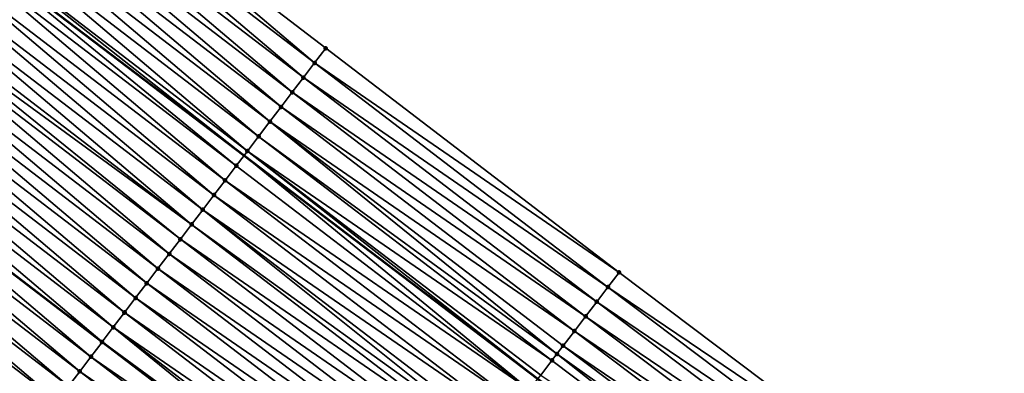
# Model space of a CAD drawing. Header units: feet. Extents: x 2017424 to 2024169, y 808042 to 818730.
# Tile 258 of 329: x 2021196 to 2021249, y 815313 to 815332. Entities that reach past the tile are written whole.
import ezdxf

# ---------------------------------------------------------------- set-up
doc = ezdxf.new("R2010")
doc.units = ezdxf.units.FT
doc.header["$MEASUREMENT"] = 0
for name, color, linetype, lineweight in [('EP_Travel Lane', 172, 'Continuous', 53), ('NB-Road Shots', 141, 'Continuous', 100), ('NB-Road X-Section', 40, 'Continuous', 13), ('STRIPING', 60, 'Continuous', 53)]:
    doc.layers.add(name, color=color, linetype=linetype, lineweight=lineweight)
doc.layers.add('I-77-MM15-17_NB-Surface-BORDER', color=7, linetype='Continuous')
doc.layers.add('I-77-MM15-17_NB-Surface-TIN', color=7, linetype='Continuous')

msp = doc.modelspace()

# ---------------------------------------------------------------- linework, layer by layer
at = {"layer": 'EP_Travel Lane'}
msp.add_polyline3d([(2021112.80549863, 815397.3130661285, 242.5013831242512), (2021128.3951763, 815385.1173310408, 242.2999115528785), (2021144.182250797, 815372.8403211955, 242.0899516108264), (2021159.967227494, 815360.657552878, 241.8807939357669), (2021175.898009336, 815348.5667165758, 241.677450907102), (2021191.829011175, 815336.475713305, 241.5163540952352), (2021207.729580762, 815324.4045013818, 241.3115861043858), (2021223.658428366, 815312.3110448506, 241.1591971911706), (2021239.463021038, 815300.4151927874, 241.0867061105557), (2021255.557965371, 815288.5431650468, 240.9569924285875), (2021271.653152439, 815276.6709582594, 240.9033761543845), (2021287.795178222, 815264.8157756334, 240.9490785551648), (2021303.921255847, 815252.9854802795, 241.0161453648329), (2021319.911561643, 815241.4803191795, 241.0163524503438), (2021336.345582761, 815230.0802371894, 241.0059402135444)], dxfattribs=at)
at = {"layer": 'I-77-MM15-17_NB-Surface-BORDER', "color": 3, "linetype": 'Continuous', "lineweight": -3}
msp.add_polyline3d([(2021117.617808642, 815403.2604366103, 242.042952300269), (2021133.080261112, 815391.1491540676, 241.8110724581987), (2021148.867310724, 815378.8721537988, 241.5983096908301), (2021164.596290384, 815366.6868300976, 241.4179940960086), (2021180.454364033, 815354.501536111, 241.1992244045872), (2021196.312572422, 815342.3161385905, 241.0064393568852), (2021212.155442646, 815330.2093836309, 240.8796754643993), (2021228.053831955, 815318.0748683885, 240.8074712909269), (2021243.738466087, 815306.2634895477, 240.6900197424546), (2021259.88112288, 815294.4568906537, 240.5314653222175)], dxfattribs=at)
at = {"layer": 'I-77-MM15-17_NB-Surface-TIN', "color": 128, "linetype": 'Continuous', "lineweight": -3}
for points in [[(2021211.549061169, 815329.4142096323, 240.928750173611), (2021196.312572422, 815342.3161385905, 241.0064393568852), (2021195.703580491, 815341.5229620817, 241.0649629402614)], [(2021211.549061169, 815329.4142096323, 240.928750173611), (2021212.155442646, 815330.2093836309, 240.8796754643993), (2021196.312572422, 815342.3161385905, 241.0064393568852)], [(2021210.942683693, 815328.6190325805, 240.9784017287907), (2021195.703580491, 815341.5229620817, 241.0649629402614), (2021195.094604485, 815340.7297733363, 241.1265591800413)], [(2021210.942683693, 815328.6190325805, 240.9784017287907), (2021211.549061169, 815329.4142096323, 240.928750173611), (2021195.703580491, 815341.5229620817, 241.0649629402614)], [(2021210.33632837, 815327.8238386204, 241.0312478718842), (2021195.094604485, 815340.7297733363, 241.1265591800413), (2021194.485615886, 815339.9365942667, 241.1857258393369)], [(2021210.33632837, 815327.8238386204, 241.0312478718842), (2021210.942683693, 815328.6190325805, 240.9784017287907), (2021195.094604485, 815340.7297733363, 241.1265591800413)], [(2021209.729882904, 815327.0287134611, 241.0710950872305), (2021194.485615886, 815339.9365942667, 241.1857258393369), (2021193.876604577, 815339.1434326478, 241.2405106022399)], [(2021209.729882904, 815327.0287134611, 241.0710950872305), (2021210.33632837, 815327.8238386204, 241.0312478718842), (2021194.485615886, 815339.9365942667, 241.1857258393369)], [(2021209.123563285, 815326.2334922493, 241.1290900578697), (2021193.876604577, 815339.1434326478, 241.2405106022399), (2021193.267664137, 815338.3502165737, 241.308969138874)], [(2021209.123563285, 815326.2334922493, 241.1290900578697), (2021209.729882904, 815327.0287134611, 241.0710950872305), (2021193.876604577, 815339.1434326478, 241.2405106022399)], [(2021208.51734393, 815325.438194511, 241.2015435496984), (2021193.267664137, 815338.3502165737, 241.308969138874), (2021192.658789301, 815337.5569500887, 241.3900858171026)], [(2021208.51734393, 815325.438194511, 241.2015435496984), (2021209.123563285, 815326.2334922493, 241.1290900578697), (2021193.267664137, 815338.3502165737, 241.308969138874)], [(2021207.911228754, 815324.642817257, 241.2890203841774), (2021192.658789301, 815337.5569500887, 241.3900858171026), (2021192.050017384, 815336.7636045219, 241.4910600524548)], [(2021207.911228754, 815324.642817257, 241.2890203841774), (2021208.51734393, 815325.438194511, 241.2015435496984), (2021192.658789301, 815337.5569500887, 241.3900858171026)], [(2021192.050017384, 815336.7636045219, 241.4910600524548), (2021191.829011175, 815336.475713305, 241.5163540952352), (2021207.729580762, 815324.4045013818, 241.3115861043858)], [(2021207.911228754, 815324.642817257, 241.2890203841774), (2021192.050017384, 815336.7636045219, 241.4910600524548), (2021207.729580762, 815324.4045013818, 241.3115861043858)], [(2021207.305029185, 815323.8475044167, 241.3643271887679), (2021191.829011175, 815336.475713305, 241.5163540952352), (2021191.441083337, 815335.9703835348, 241.5607522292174)], [(2021207.305029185, 815323.8475044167, 241.3643271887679), (2021207.729580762, 815324.4045013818, 241.3115861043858), (2021191.829011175, 815336.475713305, 241.5163540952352)], [(2021206.69871332, 815323.0522803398, 241.4228634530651), (2021191.441083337, 815335.9703835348, 241.5607522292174), (2021190.832060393, 815335.1772308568, 241.6132919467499)], [(2021206.69871332, 815323.0522803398, 241.4228634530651), (2021207.305029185, 815323.8475044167, 241.3643271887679), (2021191.441083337, 815335.9703835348, 241.5607522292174)], [(2021206.092434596, 815322.257027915, 241.4867556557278), (2021190.832060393, 815335.1772308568, 241.6132919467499), (2021190.223072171, 815334.3840514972, 241.6725313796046)], [(2021206.092434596, 815322.257027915, 241.4867556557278), (2021206.69871332, 815323.0522803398, 241.4228634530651), (2021190.832060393, 815335.1772308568, 241.6132919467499)], [(2021205.486094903, 815321.4618220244, 241.5418558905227), (2021190.223072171, 815334.3840514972, 241.6725313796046), (2021189.614081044, 815333.5908743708, 241.7312100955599)], [(2021205.486094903, 815321.4618220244, 241.5418558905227), (2021206.092434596, 815322.257027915, 241.4867556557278), (2021190.223072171, 815334.3840514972, 241.6725313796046)], [(2021204.87984462, 815320.6665478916, 241.609849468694), (2021189.614081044, 815333.5908743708, 241.7312100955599), (2021189.005091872, 815332.7976957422, 241.7902660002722)], [(2021204.87984462, 815320.6665478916, 241.609849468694), (2021205.486094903, 815321.4618220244, 241.5418558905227), (2021189.614081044, 815333.5908743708, 241.7312100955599)], [(2021204.273548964, 815319.87130839, 241.6712999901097), (2021188.729253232, 815332.4384458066, 241.8154854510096), (2021188.396068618, 815332.0045433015, 241.8427461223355)], [(2021204.87984462, 815320.6665478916, 241.609849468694), (2021189.005091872, 815332.7976957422, 241.7902660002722), (2021188.729253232, 815332.4384458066, 241.8154854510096)], [(2021204.273548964, 815319.87130839, 241.6712999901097), (2021204.87984462, 815320.6665478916, 241.609849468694), (2021188.729253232, 815332.4384458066, 241.8154854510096)], [(2021203.667223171, 815319.0760918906, 241.7284046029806), (2021188.396068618, 815332.0045433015, 241.8427461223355), (2021187.787014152, 815331.2114148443, 241.8892039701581)], [(2021203.667223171, 815319.0760918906, 241.7284046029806), (2021204.273548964, 815319.87130839, 241.6712999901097), (2021188.396068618, 815332.0045433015, 241.8427461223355)], [(2021203.060836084, 815318.2809221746, 241.7766702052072), (2021187.787014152, 815331.2114148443, 241.8892039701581), (2021187.177950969, 815330.4182930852, 241.9339798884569)], [(2021203.060836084, 815318.2809221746, 241.7766702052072), (2021203.667223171, 815319.0760918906, 241.7284046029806), (2021187.787014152, 815331.2114148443, 241.8892039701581)], [(2021202.454506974, 815317.4857082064, 241.8332965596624), (2021187.177950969, 815330.4182930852, 241.9339798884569), (2021186.568903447, 815329.6251592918, 241.9817776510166)], [(2021202.454506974, 815317.4857082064, 241.8332965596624), (2021203.060836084, 815318.2809221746, 241.7766702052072), (2021187.177950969, 815330.4182930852, 241.9339798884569)], [(2021228.053831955, 815318.0748683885, 240.8074712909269), (2021212.155442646, 815330.2093836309, 240.8796754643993), (2021211.549061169, 815329.4142096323, 240.928750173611)], [(2021201.848184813, 815316.6904889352, 241.8909248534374), (2021186.568903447, 815329.6251592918, 241.9817776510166), (2021185.959884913, 815328.8320032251, 242.0351682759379)], [(2021201.848184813, 815316.6904889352, 241.8909248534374), (2021202.454506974, 815317.4857082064, 241.8332965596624), (2021186.568903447, 815329.6251592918, 241.9817776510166)], [(2021227.44742321, 815317.2797152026, 240.8526134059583), (2021211.549061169, 815329.4142096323, 240.928750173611), (2021210.942683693, 815328.6190325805, 240.9784017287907)], [(2021227.44742321, 815317.2797152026, 240.8526134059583), (2021228.053831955, 815318.0748683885, 240.8074712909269), (2021211.549061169, 815329.4142096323, 240.928750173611)], [(2021201.249108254, 815315.9047645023, 241.9484279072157), (2021185.959884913, 815328.8320032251, 242.0351682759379), (2021185.350861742, 815328.038850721, 242.0876642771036)], [(2021201.249108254, 815315.9047645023, 241.9484279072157), (2021201.848184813, 815316.6904889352, 241.8909248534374), (2021185.959884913, 815328.8320032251, 242.0351682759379)], [(2021226.840976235, 815316.4845911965, 240.8922424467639), (2021210.942683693, 815328.6190325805, 240.9784017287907), (2021210.33632837, 815327.8238386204, 241.0312478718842)], [(2021226.840976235, 815316.4845911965, 240.8922424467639), (2021227.44742321, 815317.2797152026, 240.8526134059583), (2021210.942683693, 815328.6190325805, 240.9784017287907)], [(2021200.63547849, 815315.1000977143, 241.9972407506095), (2021185.350861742, 815328.038850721, 242.0876642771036), (2021184.741801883, 815327.2457264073, 242.1330816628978)], [(2021200.63547849, 815315.1000977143, 241.9972407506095), (2021201.241865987, 815315.8952671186, 241.949034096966), (2021185.350861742, 815328.038850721, 242.0876642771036)], [(2021201.241865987, 815315.8952671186, 241.949034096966), (2021201.249108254, 815315.9047645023, 241.9484279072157), (2021185.350861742, 815328.038850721, 242.0876642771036)], [(2021226.234530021, 815315.6894666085, 240.9319814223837), (2021210.33632837, 815327.8238386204, 241.0312478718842), (2021209.729882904, 815327.0287134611, 241.0710950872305)], [(2021226.234530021, 815315.6894666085, 240.9319814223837), (2021226.840976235, 815316.4845911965, 240.8922424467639), (2021210.33632837, 815327.8238386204, 241.0312478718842)], [(2021184.741801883, 815327.2457264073, 242.1330816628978), (2021184.139811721, 815326.461744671, 242.1839059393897), (2021200.036085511, 815314.3141280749, 242.0429648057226)], [(2021200.63547849, 815315.1000977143, 241.9972407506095), (2021184.741801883, 815327.2457264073, 242.1330816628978), (2021200.036085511, 815314.3141280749, 242.0429648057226)], [(2021225.628048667, 815314.8943688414, 240.9666529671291), (2021209.729882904, 815327.0287134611, 241.0710950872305), (2021209.123563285, 815326.2334922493, 241.1290900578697)], [(2021225.628048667, 815314.8943688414, 240.9666529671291), (2021226.234530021, 815315.6894666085, 240.9319814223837), (2021209.729882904, 815327.0287134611, 241.0710950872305)], [(2021199.422623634, 815313.5098198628, 242.0821371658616), (2021184.132773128, 815326.4525781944, 242.1845001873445), (2021183.523691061, 815325.6594709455, 242.2256326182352)], [(2021200.029077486, 815314.3049386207, 242.0434994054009), (2021184.139811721, 815326.461744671, 242.1839059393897), (2021184.132773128, 815326.4525781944, 242.1845001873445)], [(2021199.422623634, 815313.5098198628, 242.0821371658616), (2021200.029077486, 815314.3049386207, 242.0434994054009), (2021184.132773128, 815326.4525781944, 242.1845001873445)], [(2021200.029077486, 815314.3049386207, 242.0434994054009), (2021200.036085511, 815314.3141280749, 242.0429648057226), (2021184.139811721, 815326.461744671, 242.1839059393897)], [(2021224.687560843, 815313.661047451, 241.0441179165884), (2021209.123563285, 815326.2334922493, 241.1290900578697), (2021208.51734393, 815325.438194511, 241.2015435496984)], [(2021224.687560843, 815313.661047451, 241.0441179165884), (2021225.02165418, 815314.0992047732, 241.0138511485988), (2021209.123563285, 815326.2334922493, 241.1290900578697)], [(2021225.02165418, 815314.0992047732, 241.0138511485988), (2021225.628048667, 815314.8943688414, 240.9666529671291), (2021209.123563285, 815326.2334922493, 241.1290900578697)], [(2021198.816232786, 815312.7146530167, 242.1298605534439), (2021183.523691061, 815325.6594709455, 242.2256326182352), (2021182.91465182, 815324.8663307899, 242.2750279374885)], [(2021198.816232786, 815312.7146530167, 242.1298605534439), (2021199.422623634, 815313.5098198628, 242.0821371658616), (2021183.523691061, 815325.6594709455, 242.2256326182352)], [(2021224.415362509, 815313.30396223, 241.0758760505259), (2021208.51734393, 815325.438194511, 241.2015435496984), (2021207.911228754, 815324.642817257, 241.2890203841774)], [(2021224.415362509, 815313.30396223, 241.0758760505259), (2021224.687560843, 815313.661047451, 241.0441179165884), (2021208.51734393, 815325.438194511, 241.2015435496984)], [(2021198.209860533, 815311.919471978, 242.1802653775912), (2021182.91465182, 815324.8663307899, 242.2750279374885), (2021182.305615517, 815324.0731883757, 242.3249903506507)], [(2021198.209860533, 815311.919471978, 242.1802653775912), (2021198.816232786, 815312.7146530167, 242.1298605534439), (2021182.91465182, 815324.8663307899, 242.2750279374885)], [(2021223.202734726, 815311.7135110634, 241.1935171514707), (2021207.729580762, 815324.4045013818, 241.3115861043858), (2021207.305029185, 815323.8475044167, 241.3643271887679)], [(2021207.911228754, 815324.642817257, 241.2890203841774), (2021207.729580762, 815324.4045013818, 241.3115861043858), (2021223.658428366, 815312.3110448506, 241.1591971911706)], [(2021223.202734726, 815311.7135110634, 241.1935171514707), (2021223.658428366, 815312.3110448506, 241.1591971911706), (2021207.729580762, 815324.4045013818, 241.3115861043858)], [(2021223.809139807, 815312.5086670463, 241.1478465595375), (2021207.911228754, 815324.642817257, 241.2890203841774), (2021223.658428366, 815312.3110448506, 241.1591971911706)], [(2021223.809139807, 815312.5086670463, 241.1478465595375), (2021224.415362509, 815313.30396223, 241.0758760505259), (2021207.911228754, 815324.642817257, 241.2890203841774)], [(2021197.603468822, 815311.1243057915, 242.2278640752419), (2021182.305615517, 815324.0731883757, 242.3249903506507), (2021181.696558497, 815323.2800618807, 242.3709554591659)], [(2021197.603468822, 815311.1243057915, 242.2278640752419), (2021198.209860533, 815311.919471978, 242.1802653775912), (2021182.305615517, 815324.0731883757, 242.3249903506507)], [(2021223.202734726, 815311.7135110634, 241.1935171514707), (2021207.305029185, 815323.8475044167, 241.3643271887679), (2021206.69871332, 815323.0522803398, 241.4228634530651)], [(2021196.997047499, 815310.3291622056, 242.2711927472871), (2021181.696558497, 815323.2800618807, 242.3709554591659), (2021181.087493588, 815322.4869414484, 242.4153982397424)], [(2021196.997047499, 815310.3291622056, 242.2711927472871), (2021197.603468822, 815311.1243057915, 242.2278640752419), (2021181.696558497, 815323.2800618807, 242.3709554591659)], [(2021222.596398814, 815310.9183022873, 241.249162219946), (2021206.69871332, 815323.0522803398, 241.4228634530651), (2021206.092434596, 815322.257027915, 241.4867556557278)], [(2021222.596398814, 815310.9183022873, 241.249162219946), (2021223.202734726, 815311.7135110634, 241.1935171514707), (2021206.69871332, 815323.0522803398, 241.4228634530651)], [(2021196.390613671, 815309.5340281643, 242.3127181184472), (2021181.087493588, 815322.4869414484, 242.4153982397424), (2021180.478413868, 815321.6938323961, 242.4569834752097)], [(2021196.390613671, 815309.5340281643, 242.3127181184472), (2021196.997047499, 815310.3291622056, 242.2711927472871), (2021181.087493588, 815322.4869414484, 242.4153982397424)], [(2021221.9900778, 815310.1230821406, 241.3069556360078), (2021206.092434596, 815322.257027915, 241.4867556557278), (2021205.486094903, 815321.4618220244, 241.5418558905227)], [(2021221.9900778, 815310.1230821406, 241.3069556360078), (2021222.596398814, 815310.9183022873, 241.249162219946), (2021206.092434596, 815322.257027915, 241.4867556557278)], [(2021195.784156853, 815308.7389116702, 242.3509282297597), (2021180.478413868, 815321.6938323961, 242.4569834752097), (2021179.869329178, 815320.9007271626, 242.4976098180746)], [(2021195.784156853, 815308.7389116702, 242.3509282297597), (2021196.390613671, 815309.5340281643, 242.3127181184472), (2021180.478413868, 815321.6938323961, 242.4569834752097)], [(2021221.112726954, 815308.9725227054, 241.3815550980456), (2021205.486094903, 815321.4618220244, 241.5418558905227), (2021204.87984462, 815320.6665478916, 241.609849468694)], [(2021221.112726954, 815308.9725227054, 241.3815550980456), (2021221.383716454, 815309.3278927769, 241.3589329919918), (2021205.486094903, 815321.4618220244, 241.5418558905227)], [(2021221.383716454, 815309.3278927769, 241.3589329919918), (2021221.9900778, 815310.1230821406, 241.3069556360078), (2021205.486094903, 815321.4618220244, 241.5418558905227)], [(2021195.177709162, 815307.9437882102, 242.3904543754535), (2021195.784156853, 815308.7389116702, 242.3509282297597), (2021179.869329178, 815320.9007271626, 242.4976098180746)], [(2021220.777493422, 815308.5325978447, 241.430856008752), (2021204.87984462, 815320.6665478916, 241.609849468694), (2021204.273548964, 815319.87130839, 241.6712999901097)], [(2021220.777493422, 815308.5325978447, 241.430856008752), (2021221.112726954, 815308.9725227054, 241.3815550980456), (2021204.87984462, 815320.6665478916, 241.609849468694)], [(2021220.171208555, 815307.7373501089, 241.4938619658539), (2021204.273548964, 815319.87130839, 241.6712999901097), (2021203.667223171, 815319.0760918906, 241.7284046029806)], [(2021220.171208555, 815307.7373501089, 241.4938619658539), (2021220.777493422, 815308.5325978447, 241.430856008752), (2021204.273548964, 815319.87130839, 241.6712999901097)], [(2021219.564877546, 815306.9421375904, 241.5502141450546), (2021203.667223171, 815319.0760918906, 241.7284046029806), (2021203.060836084, 815318.2809221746, 241.7766702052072)], [(2021219.564877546, 815306.9421375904, 241.5502141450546), (2021220.171208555, 815307.7373501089, 241.4938619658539), (2021203.667223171, 815319.0760918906, 241.7284046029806)], [(2021218.958470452, 815306.1469831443, 241.595594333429), (2021203.060836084, 815318.2809221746, 241.7766702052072), (2021202.454506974, 815317.4857082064, 241.8332965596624)], [(2021218.958470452, 815306.1469831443, 241.595594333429), (2021219.564877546, 815306.9421375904, 241.5502141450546), (2021203.060836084, 815318.2809221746, 241.7766702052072)], [(2021243.738466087, 815306.2634895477, 240.6900197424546), (2021228.053831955, 815318.0748683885, 240.8074712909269), (2021227.44742321, 815317.2797152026, 240.8526134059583)], [(2021218.352152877, 815305.3517603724, 241.6538837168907), (2021202.454506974, 815317.4857082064, 241.8332965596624), (2021201.848184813, 815316.6904889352, 241.8909248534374)], [(2021218.352152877, 815305.3517603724, 241.6538837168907), (2021218.958470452, 815306.1469831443, 241.595594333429), (2021202.454506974, 815317.4857082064, 241.8332965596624)], [(2021243.148288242, 815305.4562162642, 240.7419005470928), (2021227.44742321, 815317.2797152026, 240.8526134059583), (2021226.840976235, 815316.4845911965, 240.8922424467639)], [(2021243.148288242, 815305.4562162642, 240.7419005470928), (2021243.738466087, 815306.2634895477, 240.6900197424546), (2021227.44742321, 815317.2797152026, 240.8526134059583)], [(2021217.745865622, 815304.5565144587, 241.7165453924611), (2021201.848184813, 815316.6904889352, 241.8909248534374), (2021201.249108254, 815315.9047645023, 241.9484279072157)], [(2021217.745865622, 815304.5565144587, 241.7165453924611), (2021218.352152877, 815305.3517603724, 241.6538837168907), (2021201.848184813, 815316.6904889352, 241.8909248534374)], [(2021242.558102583, 815304.6489486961, 240.7913392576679), (2021226.840976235, 815316.4845911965, 240.8922424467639), (2021226.234530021, 815315.6894666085, 240.9319814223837)], [(2021242.558102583, 815304.6489486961, 240.7913392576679), (2021243.148288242, 815305.4562162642, 240.7419005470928), (2021226.840976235, 815316.4845911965, 240.8922424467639)], [(2021217.139546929, 815303.7612925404, 241.7746735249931), (2021201.241865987, 815315.8952671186, 241.949034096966), (2021200.63547849, 815315.1000977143, 241.9972407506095)], [(2021217.139546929, 815303.7612925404, 241.7746735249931), (2021201.249108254, 815315.9047645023, 241.9484279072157), (2021201.241865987, 815315.8952671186, 241.949034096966)], [(2021217.139546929, 815303.7612925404, 241.7746735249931), (2021217.745865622, 815304.5565144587, 241.7165453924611), (2021201.249108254, 815315.9047645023, 241.9484279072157)], [(2021241.967930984, 815303.8416708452, 240.8451717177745), (2021226.234530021, 815315.6894666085, 240.9319814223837), (2021225.628048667, 815314.8943688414, 240.9666529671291)], [(2021241.967930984, 815303.8416708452, 240.8451717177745), (2021242.558102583, 815304.6489486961, 240.7913392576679), (2021226.234530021, 815315.6894666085, 240.9319814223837)], [(2021216.167784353, 815302.4867853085, 241.8667655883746), (2021200.63547849, 815315.1000977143, 241.9972407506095), (2021200.036085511, 815314.3141280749, 242.0429648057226)], [(2021216.167784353, 815302.4867853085, 241.8667655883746), (2021216.533214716, 815302.9660809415, 241.8308519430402), (2021200.63547849, 815315.1000977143, 241.9972407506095)], [(2021216.533214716, 815302.9660809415, 241.8308519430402), (2021217.139546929, 815303.7612925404, 241.7746735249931), (2021200.63547849, 815315.1000977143, 241.9972407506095)], [(2021241.377743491, 815303.0344046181, 240.8940374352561), (2021225.628048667, 815314.8943688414, 240.9666529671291), (2021225.02165418, 815314.0992047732, 241.0138511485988)], [(2021241.377743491, 815303.0344046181, 240.8940374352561), (2021241.967930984, 815303.8416708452, 240.8451717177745), (2021225.628048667, 815314.8943688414, 240.9666529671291)], [(2021215.926809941, 815302.1709247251, 241.8765666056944), (2021200.029077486, 815314.3049386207, 242.0434994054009), (2021199.422623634, 815313.5098198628, 242.0821371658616)], [(2021200.029077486, 815314.3049386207, 242.0434994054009), (2021215.933824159, 815302.1801166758, 241.8764228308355), (2021200.036085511, 815314.3141280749, 242.0429648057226)], [(2021215.926809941, 815302.1709247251, 241.8765666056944), (2021215.933824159, 815302.1801166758, 241.8764228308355), (2021200.029077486, 815314.3049386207, 242.0434994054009)], [(2021216.039557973, 815302.3186780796, 241.8742555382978), (2021200.036085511, 815314.3141280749, 242.0429648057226), (2021215.933824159, 815302.1801166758, 241.8764228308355)], [(2021216.039557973, 815302.3186780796, 241.8742555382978), (2021216.167784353, 815302.4867853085, 241.8667655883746), (2021200.036085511, 815314.3141280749, 242.0429648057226)], [(2021240.197430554, 815301.4198267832, 241.0111592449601), (2021224.687560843, 815313.661047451, 241.0441179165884), (2021224.415362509, 815313.30396223, 241.0758760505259)], [(2021240.787544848, 815302.2271465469, 240.939418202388), (2021225.02165418, 815314.0992047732, 241.0138511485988), (2021224.687560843, 815313.661047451, 241.0441179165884)], [(2021240.197430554, 815301.4198267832, 241.0111592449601), (2021240.787544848, 815302.2271465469, 240.939418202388), (2021224.687560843, 815313.661047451, 241.0441179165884)], [(2021240.787544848, 815302.2271465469, 240.939418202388), (2021241.377743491, 815303.0344046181, 240.8940374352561), (2021225.02165418, 815314.0992047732, 241.0138511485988)], [(2021215.320205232, 815301.3759211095, 241.8934496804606), (2021199.422623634, 815313.5098198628, 242.0821371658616), (2021198.816232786, 815312.7146530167, 242.1298605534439)], [(2021215.320205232, 815301.3759211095, 241.8934496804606), (2021215.926809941, 815302.1709247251, 241.8765666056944), (2021199.422623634, 815313.5098198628, 242.0821371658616)], [(2021240.197430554, 815301.4198267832, 241.0111592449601), (2021224.415362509, 815313.30396223, 241.0758760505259), (2021223.809139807, 815312.5086670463, 241.1478465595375)], [(2021214.713825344, 815300.5807458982, 241.9427531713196), (2021198.816232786, 815312.7146530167, 242.1298605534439), (2021198.209860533, 815311.919471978, 242.1802653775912)], [(2021214.713825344, 815300.5807458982, 241.9427531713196), (2021215.320205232, 815301.3759211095, 241.8934496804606), (2021198.816232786, 815312.7146530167, 242.1298605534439)]]:
    msp.add_3dface(points, dxfattribs=at)
at = {"layer": 'NB-Road Shots', "lineweight": 100}
for p in [(2021212.155442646, 815330.2093836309, 240.8796754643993), (2021211.549061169, 815329.4142096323, 240.928750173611), (2021210.942683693, 815328.6190325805, 240.9784017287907), (2021210.33632837, 815327.8238386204, 241.0312478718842), (2021209.729882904, 815327.0287134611, 241.0710950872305), (2021209.123563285, 815326.2334922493, 241.1290900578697), (2021208.51734393, 815325.438194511, 241.2015435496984), (2021207.911228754, 815324.642817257, 241.2890203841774), (2021207.305029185, 815323.8475044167, 241.3643271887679), (2021206.69871332, 815323.0522803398, 241.4228634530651), (2021206.092434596, 815322.257027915, 241.4867556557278), (2021205.486094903, 815321.4618220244, 241.5418558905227), (2021204.87984462, 815320.6665478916, 241.609849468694), (2021204.273548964, 815319.87130839, 241.6712999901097), (2021203.667223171, 815319.0760918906, 241.7284046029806), (2021203.060836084, 815318.2809221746, 241.7766702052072), (2021228.053831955, 815318.0748683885, 240.8074712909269), (2021202.454506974, 815317.4857082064, 241.8332965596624), (2021227.44742321, 815317.2797152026, 240.8526134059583), (2021201.848184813, 815316.6904889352, 241.8909248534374), (2021226.840976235, 815316.4845911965, 240.8922424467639), (2021201.241865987, 815315.8952671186, 241.949034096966), (2021201.249108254, 815315.9047645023, 241.9484279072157), (2021226.234530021, 815315.6894666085, 240.9319814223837), (2021200.63547849, 815315.1000977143, 241.9972407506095), (2021225.628048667, 815314.8943688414, 240.9666529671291), (2021200.029077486, 815314.3049386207, 242.0434994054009), (2021224.687560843, 815313.661047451, 241.0441179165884), (2021225.02165418, 815314.0992047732, 241.0138511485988), (2021199.422623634, 815313.5098198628, 242.0821371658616), (2021224.415362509, 815313.30396223, 241.0758760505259), (2021198.816232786, 815312.7146530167, 242.1298605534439)]:
    msp.add_point(p, dxfattribs=at)
at = {"layer": 'NB-Road X-Section', "extrusion": (-0.7929265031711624, 0.6092822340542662, 0.006536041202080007), "elevation": -1105884.961226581, "flags": 128}
msp.add_lwpolyline([(-1878025.651310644, 7469.275655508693), (-1878024.651310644, 7469.334180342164), (-1878023.651310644, 7469.395777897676), (-1878022.651310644, 7469.454945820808), (-1878021.651310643, 7469.509731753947), (-1878020.651310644, 7469.578191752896), (-1878019.651310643, 7469.659310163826), (-1878018.651310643, 7469.760286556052), (-1878017.651310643, 7469.829980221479), (-1878016.651310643, 7469.882521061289), (-1878015.651310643, 7469.941761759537), (-1878014.651310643, 7470.000441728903), (-1878013.651310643, 7470.059498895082), (-1878013.198378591, 7470.084718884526), (-1878012.651310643, 7470.111980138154), (-1878011.651310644, 7470.158438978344), (-1878010.651310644, 7470.203215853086), (-1878009.651310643, 7470.251014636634), (-1878008.651310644, 7470.30440640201), (-1878007.651310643, 7470.356903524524), (-1878006.651310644, 7470.40232188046), (-1878005.651310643, 7470.453741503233), (-1878004.651310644, 7470.49487481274), (-1878003.651310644, 7470.544271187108), (-1878002.651310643, 7470.594234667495), (-1878001.651310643, 7470.640200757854), (-1878000.651310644, 7470.684644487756), (-1877999.651310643, 7470.726230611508), (-1877998.651310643, 7470.76685782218), (-1877997.651310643, 7470.806109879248), (-1877996.651310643, 7470.842713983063), (-1877995.651310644, 7470.8826307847), (-1877994.651310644, 7470.927176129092), (-1877993.651310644, 7470.980589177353), (-1877993.460092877, 7470.98428983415), (-1877992.651310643, 7470.999204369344), (-1877991.81142621, 7471.026280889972)], dxfattribs=at)
at = {"layer": 'NB-Road X-Section', "extrusion": (-0.7948840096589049, 0.6066987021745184, 0.008723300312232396), "elevation": -1111967.341347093, "flags": 128}
msp.add_lwpolyline([(-1874431.057237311, 9941.28298440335), (-1874430.057237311, 9941.33206097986), (-1874429.057237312, 9941.381714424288), (-1874428.057237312, 9941.434562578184), (-1874427.057237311, 9941.474411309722), (-1874426.057237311, 9941.532408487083), (-1874425.057237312, 9941.604864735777), (-1874424.057237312, 9941.692344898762), (-1874423.057237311, 9941.767654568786), (-1874422.057237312, 9941.8261930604), (-1874421.057237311, 9941.890087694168), (-1874420.057237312, 9941.945190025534), (-1874419.057237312, 9942.013186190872), (-1874418.057237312, 9942.074639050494), (-1874417.057237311, 9942.131745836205), (-1874416.057237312, 9942.180013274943), (-1874415.057237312, 9942.236641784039), (-1874414.057237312, 9942.29427227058), (-1874413.069180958, 9942.351777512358), (-1874413.057237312, 9942.352383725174), (-1874412.057237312, 9942.400592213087), (-1874411.057237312, 9942.446852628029), (-1874410.057237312, 9942.48549185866), (-1874409.057237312, 9942.533217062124), (-1874408.057237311, 9942.583623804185), (-1874407.057237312, 9942.631224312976), (-1874406.057237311, 9942.674554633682), (-1874405.057237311, 9942.716081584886), (-1874404.057237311, 9942.754293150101), (-1874403.057237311, 9942.79382079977), (-1874402.057237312, 9942.831931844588), (-1874401.057237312, 9942.872851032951), (-1874400.057237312, 9942.91684295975), (-1874399.057237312, 9942.97031819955), (-1874398.928419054, 9942.973305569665), (-1874398.057237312, 9942.992191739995), (-1874397.563085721, 9943.008112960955)], dxfattribs=at)
at = {"layer": 'NB-Road X-Section', "extrusion": (-0.7948840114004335, 0.6066986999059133, 0.00872329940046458), "elevation": -1111987.346716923, "flags": 128}
msp.add_lwpolyline([(-1874431.054056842, 9941.384282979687), (-1874430.054056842, 9941.429426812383), (-1874429.054056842, 9941.46905736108), (-1874428.054056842, 9941.508797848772), (-1874427.054056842, 9941.543470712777), (-1874426.054056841, 9941.590670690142), (-1874425.503057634, 9941.620938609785), (-1874425.054056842, 9941.652697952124), (-1874424.054056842, 9941.724671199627), (-1874423.054056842, 9941.770343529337), (-1874422.054056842, 9941.825990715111), (-1874421.054056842, 9941.883786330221), (-1874420.054056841, 9941.935765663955), (-1874419.607152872, 9941.95838863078), (-1874419.054056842, 9942.007691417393), (-1874418.054056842, 9942.070699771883), (-1874417.054056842, 9942.127054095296), (-1874416.054056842, 9942.172436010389), (-1874415.054056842, 9942.23072761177), (-1874414.054056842, 9942.293391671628), (-1874413.054056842, 9942.351522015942), (-1874412.054056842, 9942.407702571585), (-1874411.451343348, 9942.443617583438), (-1874411.239914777, 9942.451107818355), (-1874411.054056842, 9942.453418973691), (-1874410.054056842, 9942.470302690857), (-1874409.054056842, 9942.519608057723), (-1874408.054056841, 9942.56824687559), (-1874407.054056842, 9942.61689110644), (-1874406.054056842, 9942.659249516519), (-1874405.054056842, 9942.701645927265), (-1874404.054056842, 9942.739148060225), (-1874403.054056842, 9942.778705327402), (-1874402.054056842, 9942.817764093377), (-1874401.054056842, 9942.86043109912), (-1874400.054056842, 9942.901725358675), (-1874399.054056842, 9942.953195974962), (-1874398.054056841, 9942.979739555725), (-1874397.371438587, 9943.00114646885)], dxfattribs=at)
at = {"layer": 'STRIPING'}
msp.add_polyline3d([(2021120.816699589, 815375.3648815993, 242.7888053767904), (2021136.603987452, 815363.0877058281, 242.6085266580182), (2021152.422745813, 815350.8330347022, 242.4445852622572), (2021168.281197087, 815338.6474524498, 242.2984849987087), (2021184.139811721, 815326.461744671, 242.1839059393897), (2021200.036085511, 815314.3141280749, 242.0429648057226), (2021215.933824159, 815302.1801166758, 241.8764228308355), (2021231.941589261, 815290.1274331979, 241.6865433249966), (2021248.084473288, 815278.3206670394, 241.5991748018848), (2021264.227507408, 815266.5137911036, 241.5587094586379), (2021280.341608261, 815254.6769404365, 241.4888007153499), (2021296.454835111, 815242.8294556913, 241.4566914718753), (2021312.724617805, 815231.10746068, 241.4371376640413), (2021329.168543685, 815219.7216677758, 241.4257569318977)], dxfattribs=at)

doc.saveas('drawing.dxf')
